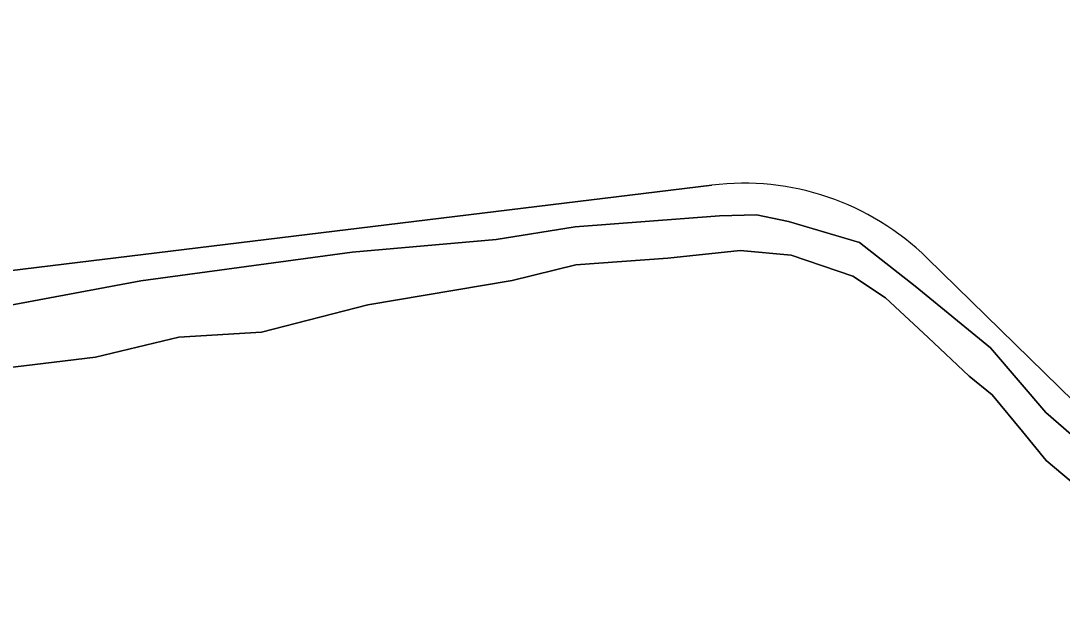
# Model space of a CAD drawing. Extents: x 163426 to 164192, y 380329 to 381641.
# Drawn here: x 163553.6 to 163603.52, y 380851.25 to 380879.16 of the extents above; entities that cross this region are included whole.
import ezdxf

# ---------------------------------------------------------------- set-up
doc = ezdxf.new("R2010")
doc.units = 0
for name, color, linetype in [('IMGEO_Erf', 7, 'Continuous'), ('IMGEO_Gemengd_bos', 7, 'Continuous'), ('IMGEO_Hek', 7, 'Continuous'), ('IMGEO_Waterloop', 7, 'Continuous')]:
    doc.layers.add(name, color=color, linetype=linetype)

msp = doc.modelspace()

# ---------------------------------------------------------------- linework, layer by layer
at = {"layer": 'IMGEO_Erf'}
for points in [[(163597.048, 380867.792), (163612.499, 380852.69), (163645.162, 380821.2), (163654.629, 380857.255), (163667.709, 380905.63), (163629.171, 380905.22), (163627.128, 380902.637)], [(163482.667, 380881.656), (163483.215, 380872.105), (163493.158, 380860.122), (163493.384, 380859.911), (163586.726, 380871.286)]]:
    msp.add_lwpolyline(points, dxfattribs=at)
msp.add_arc((163588.249, 380858.793), 12.586, 45.6456, 96.9524, dxfattribs=at)
at = {"layer": 'IMGEO_Gemengd_bos'}
for points in [[(163586.726, 380871.286), (163493.384, 380859.911), (163490.614, 380859.521), (163619.82, 380719.408)], [(163503.533, 380859.052), (163508.323, 380859.904), (163522.737, 380861.53), (163540.638, 380864.003), (163545.236, 380864.606), (163553.023, 380865.515), (163559.351, 380866.7), (163569.478, 380868.07), (163576.386, 380868.687), (163580.175, 380869.293), (163587.1, 380869.822), (163588.868, 380869.866), (163590.402, 380869.544), (163593.799, 380868.531), (163596.479, 380866.45), (163600.091, 380863.489), (163602.738, 380860.396), (163609.418, 380854.587)], [(163604.347, 380856.748), (163602.744, 380858.087), (163601.616, 380859.486), (163600.17, 380861.245), (163599.061, 380862.135), (163597.094, 380863.981), (163595.056, 380865.891), (163593.486, 380866.93), (163590.525, 380867.926), (163588.087, 380868.149), (163584.611, 380867.785), (163580.202, 380867.462), (163577.161, 380866.718), (163570.24, 380865.552), (163565.142, 380864.239), (163561.172, 380863.994), (163557.177, 380863.045), (163551.74, 380862.387), (163547.28, 380862.097), (163540.304, 380861.39), (163532.384, 380859.642), (163530.431, 380859.553), (163518.987, 380857.584), (163504.2, 380855.294)], [(163612.499, 380852.69), (163597.048, 380867.792)]]:
    msp.add_lwpolyline(points, dxfattribs=at)
msp.add_arc((163588.249, 380858.793), 12.586, 45.6456, 96.9524, dxfattribs=at)
at = {"layer": 'IMGEO_Hek'}
msp.add_lwpolyline([(163645.162, 380821.2), (163612.499, 380852.69), (163597.048, 380867.792)], dxfattribs=at)
at = {"layer": 'IMGEO_Waterloop'}
for points in [[(163609.418, 380854.587), (163602.738, 380860.396), (163600.091, 380863.489), (163596.479, 380866.45), (163593.799, 380868.531), (163590.402, 380869.544), (163588.868, 380869.866), (163587.1, 380869.822), (163580.175, 380869.293), (163576.386, 380868.687), (163569.478, 380868.07), (163559.351, 380866.7), (163553.023, 380865.515), (163545.236, 380864.606), (163540.638, 380864.003), (163522.737, 380861.53), (163508.323, 380859.904), (163503.533, 380859.052)], [(163504.2, 380855.294), (163518.987, 380857.584), (163530.431, 380859.553), (163532.384, 380859.642), (163540.304, 380861.39), (163547.28, 380862.097), (163551.74, 380862.387), (163557.177, 380863.045), (163561.172, 380863.994), (163565.142, 380864.239), (163570.24, 380865.552), (163577.161, 380866.718), (163580.202, 380867.462), (163584.611, 380867.785), (163588.087, 380868.149), (163590.525, 380867.926), (163593.486, 380866.93), (163595.056, 380865.891), (163597.094, 380863.981), (163599.061, 380862.135), (163600.17, 380861.245), (163601.616, 380859.486), (163602.744, 380858.087), (163604.347, 380856.748)]]:
    msp.add_lwpolyline(points, dxfattribs=at)

doc.saveas('drawing.dxf')
